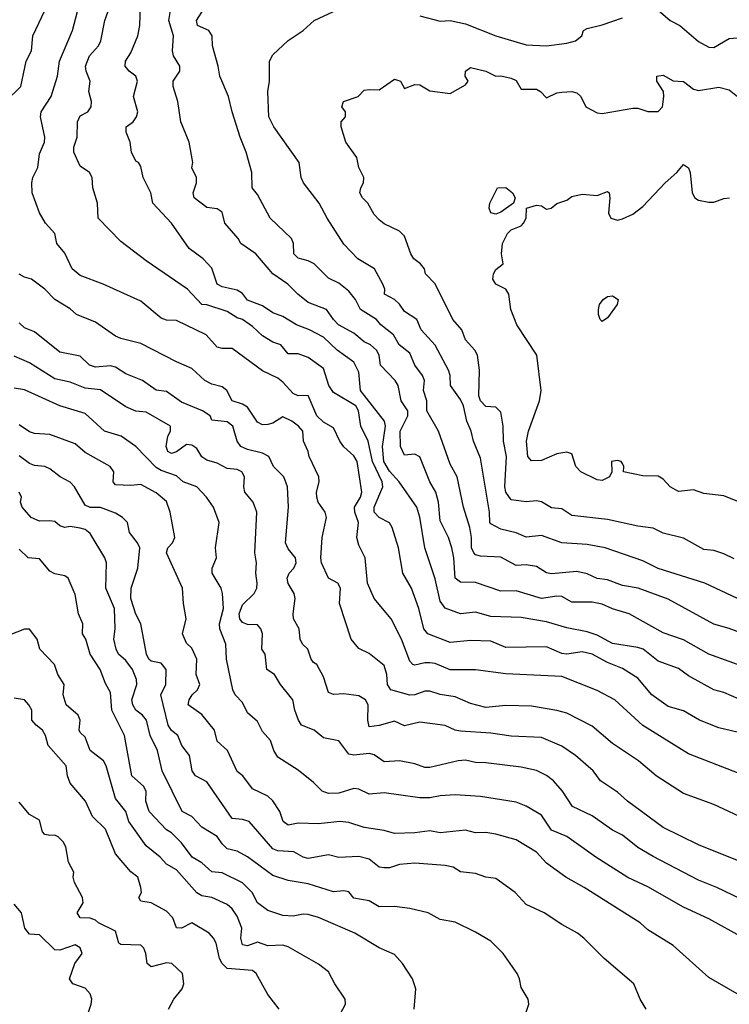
# Model space of a CAD drawing. Header units: metres. Extents: x -51132 to -49532, y -231222 to -229437.
# Tile 474 of 656: x -49956 to -49886, y -230249 to -230152. Entities that reach past the tile are written whole.
import ezdxf

# ---------------------------------------------------------------- set-up
doc = ezdxf.new("R2010")
doc.units = ezdxf.units.M
for name, color, linetype in [('CONTOUR_HALF', 8, 'Continuous'), ('CONTOUR_INDEX', 1, 'Continuous'), ('CONTOUR_INTER', 3, 'Continuous')]:
    doc.layers.add(name, color=color, linetype=linetype)

msp = doc.modelspace()

# ---------------------------------------------------------------- linework, layer by layer
at = {"layer": 'CONTOUR_HALF'}
for points, elevation in [([(-49883.08, -230212.844), (-49886.08, -230211.73), (-49887.58, -230211.309), (-49892.08, -230208.833), (-49895.03, -230207.759), (-49896.58, -230207.486), (-49898.08, -230206.927), (-49899.08, -230206.796), (-49900.08, -230206.331), (-49901.08, -230206.083), (-49903.58, -230206.345), (-49904.08, -230206.22), (-49905.08, -230205.616), (-49906.08, -230205.444), (-49907.08, -230205.499), (-49908.58, -230204.691), (-49910.58, -230204.603), (-49911.08, -230204.44), (-49911.25, -230204.259), (-49911.484, -230203.759), (-49911.467, -230202.759), (-49911.631, -230201.759), (-49912.27, -230199.759), (-49912.903, -230196.759), (-49913.58, -230195.521), (-49914.722, -230192.259), (-49915.896, -230190.259), (-49915.89, -230189.259), (-49916.216, -230188.259), (-49916.132, -230187.259), (-49916.302, -230186.759), (-49917.076, -230185.759), (-49917.58, -230184.57), (-49918.62, -230183.759), (-49919.172, -230182.759), (-49920.415, -230181.759), (-49920.842, -230181.259), (-49922.426, -230180.259), (-49922.929, -230179.259), (-49923.58, -230178.452), (-49924.58, -230177.658), (-49925.58, -230177.17), (-49927.014, -230175.759), (-49927.58, -230175.471), (-49928.58, -230175.198), (-49929.007, -230174.759), (-49929.037, -230173.759), (-49929.244, -230173.259), (-49931.347, -230171.259), (-49932.58, -230168.934), (-49933.131, -230168.259), (-49933.164, -230166.759), (-49933.709, -230164.759), (-49934.31, -230163.259), (-49935.075, -230160.759), (-49935.438, -230159.259), (-49936.317, -230157.259), (-49936.467, -230156.259), (-49937.03, -230154.259), (-49937.066, -230153.259), (-49937.38, -230152.759), (-49938.5, -230152.259), (-49938.619, -230151.759), (-49937.08, -230149.357)], 81.5), ([(-49885.08, -230226.007), (-49890.08, -230224.068), (-49894.58, -230221.28), (-49897.358, -230218.759), (-49899.08, -230217.843), (-49902.58, -230216.464), (-49908.08, -230216.196), (-49911.08, -230215.808), (-49913.58, -230215.803), (-49915.08, -230215.184), (-49915.58, -230215.122), (-49916.08, -230215.092), (-49917.08, -230215.337), (-49917.258, -230215.259), (-49917.58, -230214.951), (-49918.392, -230212.759), (-49919.413, -230210.759), (-49921.08, -230208.767), (-49921.745, -230207.259), (-49921.959, -230204.759), (-49922.58, -230203.506), (-49922.79, -230202.759), (-49922.618, -230201.259), (-49922.973, -230200.259), (-49923.019, -230199.759), (-49922.416, -230198.759), (-49922.286, -230198.259), (-49922.759, -230195.259), (-49923.08, -230194.68), (-49924.08, -230193.796), (-49924.464, -230193.259), (-49925.08, -230191.942), (-49926.08, -230191.364), (-49926.735, -230190.759), (-49927.58, -230188.73), (-49928.58, -230188.781), (-49929.08, -230188.545), (-49930.08, -230187.423), (-49930.58, -230187.035), (-49932.08, -230186.302), (-49935.08, -230184.109), (-49936.08, -230184.11), (-49936.58, -230183.976), (-49937.648, -230182.759), (-49940.58, -230181.356), (-49941.58, -230181.304), (-49942.08, -230181.103), (-49944.08, -230179.433), (-49947.816, -230177.759), (-49950.08, -230176.91), (-49950.865, -230176.259), (-49951.58, -230174.703), (-49952.395, -230173.759), (-49952.573, -230172.759), (-49953.494, -230171.759), (-49954.08, -230170.715), (-49954.801, -230168.759), (-49954.859, -230167.759), (-49954.755, -230167.259), (-49954.27, -230166.259), (-49954.08, -230164.916), (-49953.586, -230163.759), (-49953.58, -230163.259), (-49953.975, -230161.259), (-49953.919, -230160.759), (-49952.94, -230159.259), (-49952.312, -230157.259), (-49952.102, -230155.759), (-49950.836, -230152.759), (-49950.188, -230150.259)], 79.5), ([(-49885.08, -230218.693), (-49886.58, -230218.043), (-49887.58, -230217.77), (-49890.08, -230216.383), (-49891.08, -230215.679), (-49893.08, -230214.953), (-49894.561, -230213.759), (-49895.08, -230213.582), (-49897.58, -230213.205), (-49899.08, -230212.392), (-49900.08, -230212.054), (-49902.08, -230211.669), (-49904.08, -230211.072), (-49906.58, -230210.631), (-49909.58, -230210.545), (-49911.08, -230210.097), (-49912.58, -230210.283), (-49914.08, -230209.722), (-49914.58, -230209.036), (-49915.08, -230206.838), (-49916.08, -230203.764), (-49916.58, -230200.747), (-49916.874, -230199.759), (-49918.603, -230197.259), (-49919.58, -230196.216), (-49920.129, -230195.259), (-49920.276, -230193.759), (-49919.959, -230191.759), (-49920.058, -230191.259), (-49922.422, -230188.259), (-49922.58, -230186.43), (-49923.08, -230185.448), (-49924.725, -230184.259), (-49926.08, -230182.978), (-49927.454, -230182.259), (-49928.745, -230181.759), (-49930.08, -230180.945), (-49931.08, -230180.576), (-49932.08, -230179.905), (-49933.58, -230179.333), (-49934.08, -230178.687), (-49934.58, -230178.358), (-49936.08, -230178.024), (-49936.58, -230177.763), (-49937.08, -230176.183), (-49937.947, -230175.259), (-49939.319, -230174.259), (-49941.08, -230171.76), (-49942.925, -230169.759), (-49943.093, -230168.759), (-49943.875, -230167.259), (-49944.08, -230166.163), (-49944.333, -230165.759), (-49944.58, -230165.641), (-49945.024, -230164.759), (-49945.141, -230163.759), (-49945.557, -230162.759), (-49945.538, -230162.259), (-49944.847, -230161.759), (-49944.509, -230161.259), (-49944.397, -230160.759), (-49944.819, -230159.259), (-49944.434, -230157.759), (-49944.58, -230157.237), (-49945.247, -230156.759), (-49945.654, -230156.259), (-49945.621, -230155.759), (-49945.08, -230154.941), (-49944.379, -230153.259), (-49944.209, -230152.259), (-49944.14, -230150.259)], 80.5), ([(-49885.58, -230204.839), (-49886.58, -230204.343), (-49887.58, -230204.02), (-49888.58, -230203.923), (-49890.58, -230202.826), (-49892.58, -230202.32), (-49893.58, -230201.837), (-49895.08, -230201.637), (-49898.08, -230200.958), (-49901.58, -230200.578), (-49902.58, -230199.935), (-49903.58, -230199.824), (-49904.58, -230199.242), (-49905.08, -230199.133), (-49906.08, -230199.214), (-49907.58, -230199.027), (-49908.08, -230198.275), (-49908.183, -230197.759), (-49908.04, -230194.759), (-49908.334, -230193.259), (-49908.365, -230191.759), (-49908.58, -230190.378), (-49909.08, -230189.884), (-49910.08, -230189.824), (-49910.607, -230189.259), (-49910.755, -230188.759), (-49910.7, -230186.259), (-49910.88, -230184.759), (-49911.152, -230184.259), (-49912.08, -230183.259), (-49912.449, -230182.259), (-49913.322, -230181.259), (-49915.08, -230177.734), (-49916.027, -230176.759), (-49916.105, -230176.259), (-49916.502, -230175.759), (-49917.16, -230175.259), (-49917.474, -230174.759), (-49918.08, -230173.029), (-49918.58, -230172.528), (-49920.08, -230171.8), (-49920.58, -230171.43), (-49921.08, -230170.898), (-49921.703, -230169.759), (-49922.225, -230169.259), (-49922.493, -230168.759), (-49922.394, -230168.259), (-49922.119, -230167.759), (-49922.11, -230167.259), (-49922.591, -230166.259), (-49922.802, -230165.259), (-49923.864, -230163.759), (-49924.342, -230162.259), (-49924.325, -230161.759), (-49923.921, -230161.259), (-49923.911, -230160.759), (-49924.259, -230160.259), (-49924.106, -230159.759), (-49922.659, -230159.259), (-49922.08, -230158.644), (-49921.58, -230158.55), (-49920.58, -230158.612), (-49919.08, -230157.553), (-49918.498, -230157.759), (-49918.08, -230158.453), (-49917.08, -230158.071), (-49916.58, -230158.089), (-49915.58, -230158.703), (-49913.58, -230158.968), (-49912.08, -230158.121), (-49911.823, -230157.759), (-49912.101, -230157.259), (-49912.09, -230156.759)], 82.5), ([(-49912.09, -230156.759), (-49911.58, -230156.388), (-49910.08, -230156.763), (-49909.08, -230157.236), (-49908.58, -230157.204), (-49907.58, -230157.459), (-49907.08, -230157.665), (-49906.58, -230158.523), (-49905.08, -230158.536), (-49904.669, -230158.759), (-49904.08, -230159.377), (-49903.08, -230158.909), (-49902.58, -230158.824), (-49901.58, -230158.769), (-49901.08, -230158.899), (-49900.702, -230159.259), (-49900.195, -230160.259), (-49899.08, -230160.868), (-49898.58, -230160.947), (-49895.58, -230160.41), (-49895.08, -230160.4), (-49894.08, -230160.748), (-49893.08, -230160.732), (-49892.656, -230160.259), (-49892.525, -230159.259), (-49892.545, -230158.759), (-49893.204, -230157.759), (-49893.217, -230157.259), (-49892.58, -230157.138), (-49891.58, -230157.704), (-49890.58, -230157.766), (-49889.58, -230158.525), (-49889.08, -230158.655), (-49887.08, -230158.339), (-49886.08, -230158.596), (-49885.261, -230159.259)], 82.5), ([(-49898.501, -230179.259), (-49898.08, -230178.965), (-49897.58, -230178.907), (-49897.025, -230179.259), (-49897.127, -230179.759), (-49898.08, -230181.099), (-49898.58, -230181.45), (-49898.798, -230181.259), (-49898.971, -230180.759), (-49898.973, -230180.259), (-49898.856, -230179.759), (-49898.501, -230179.259)], 83.5), ([(-49884.58, -230234.872), (-49889.08, -230233.054), (-49892.58, -230231.346), (-49896.084, -230228.759), (-49897.08, -230227.876), (-49898.769, -230226.759), (-49899.484, -230225.759), (-49901.23, -230224.259), (-49902.58, -230223.327), (-49904.58, -230222.47), (-49907.58, -230222.323), (-49909.58, -230222.047), (-49912.58, -230221.838), (-49913.08, -230221.744), (-49914.08, -230221.282), (-49916.58, -230220.943), (-49918.08, -230221.312), (-49919.08, -230220.854), (-49920.58, -230221.297), (-49921.58, -230221.41), (-49921.692, -230220.759), (-49921.664, -230219.259), (-49921.943, -230218.759), (-49922.58, -230218.376), (-49924.08, -230218.149), (-49925.08, -230218.218), (-49925.58, -230218.044), (-49926.08, -230216.483), (-49926.744, -230215.259), (-49927.08, -230215.072), (-49927.282, -230214.759), (-49927.61, -230213.759), (-49928.146, -230213.259), (-49928.386, -230212.759), (-49928.488, -230211.759), (-49929.028, -230210.759), (-49929.068, -230210.259), (-49928.858, -230208.759), (-49928.983, -230208.259), (-49929.58, -230207.274), (-49929.649, -230206.759), (-49929.462, -230206.259), (-49929.016, -230205.759), (-49928.776, -230205.259), (-49928.845, -230204.759), (-49929.58, -230203.854), (-49929.825, -230203.259), (-49929.525, -230199.759), (-49929.637, -230197.759), (-49929.99, -230196.759), (-49931.015, -230195.759), (-49931.46, -230194.759), (-49932.08, -230194.438), (-49933.58, -230194.072), (-49934.238, -230193.759), (-49934.587, -230193.259), (-49935.032, -230191.759), (-49935.58, -230191.324), (-49937.08, -230191.159), (-49937.261, -230190.759), (-49938.024, -230190.259), (-49940.08, -230189.396), (-49941.58, -230188.347), (-49942.58, -230188.22), (-49943.943, -230187.259), (-49945.58, -230186.613), (-49946.58, -230185.935), (-49947.08, -230185.81), (-49948.58, -230185.941), (-49949.153, -230185.759), (-49950.08, -230184.864), (-49952.08, -230184.479), (-49954.58, -230182.458), (-49955.58, -230182.054), (-49956.08, -230181.582)], 78.5), ([(-49884.615, -230242.259), (-49888.08, -230240.361), (-49890.58, -230239.209), (-49894.08, -230237.198), (-49896.08, -230236.272), (-49899.222, -230234.259), (-49902.08, -230232.233), (-49903.58, -230231.614), (-49904.58, -230230.118), (-49906.08, -230229.229), (-49907.08, -230228.851), (-49910.58, -230228.279), (-49913.08, -230228.14), (-49914.58, -230228.216), (-49915.58, -230228.418), (-49916.58, -230228.409), (-49920.08, -230227.919), (-49921.58, -230228.046), (-49922.58, -230227.574), (-49923.08, -230227.494), (-49924.58, -230227.954), (-49925.58, -230228.005), (-49926.218, -230227.759), (-49927.08, -230226.892), (-49928.58, -230225.681), (-49930.58, -230224.421), (-49930.963, -230223.759), (-49931.313, -230222.759), (-49932.08, -230221.865), (-49932.58, -230220.903), (-49933.58, -230220.043), (-49934.08, -230219.02), (-49934.792, -230218.259), (-49935.025, -230217.759), (-49935.632, -230214.759), (-49935.704, -230213.259), (-49936.306, -230211.759), (-49936.342, -230211.259), (-49935.934, -230209.759), (-49936.033, -230208.259), (-49936.184, -230207.759), (-49937.045, -230206.259), (-49937.056, -230205.759), (-49936.645, -230204.759), (-49936.747, -230203.759), (-49936.372, -230201.259), (-49936.921, -230199.759), (-49937.632, -230198.759), (-49938.58, -230197.737), (-49939.91, -230197.259), (-49940.58, -230196.67), (-49942.08, -230196.141), (-49942.58, -230195.842), (-49944.58, -230193.774), (-49946.049, -230192.759), (-49947.678, -230192.259), (-49949.58, -230190.531), (-49952.073, -230189.759), (-49955.58, -230188.192), (-49956.58, -230188.013)], 77.5), ([(-49894.259, -230249.259), (-49894.848, -230248.259), (-49895.471, -230246.759), (-49898.391, -230244.259), (-49900.414, -230242.259), (-49901.038, -230241.759), (-49902.58, -230240.92), (-49904.303, -230239.759), (-49906.08, -230238.939), (-49907.161, -230237.759), (-49909.08, -230236.387), (-49910.08, -230236.245), (-49911.08, -230235.892), (-49912.58, -230235.708), (-49913.299, -230235.259), (-49914.08, -230235.083), (-49917.08, -230234.866), (-49918.58, -230234.998), (-49919.58, -230235.324), (-49920.08, -230235.318), (-49920.58, -230235.248), (-49921.58, -230234.484), (-49922.58, -230234.219), (-49924.58, -230234.311), (-49925.58, -230234.032), (-49927.58, -230234.391), (-49928.08, -230234.272), (-49929.02, -230233.759), (-49930.58, -230233.644), (-49931.08, -230233.435), (-49933.409, -230230.759), (-49934.08, -230230.55), (-49935.08, -230230.456), (-49937.58, -230226.836), (-49938.691, -230226.259), (-49939.02, -230225.759), (-49939.283, -230224.259), (-49940.043, -230223.259), (-49940.462, -230222.259), (-49941.08, -230221.772), (-49941.415, -230221.259), (-49942.11, -230218.259), (-49941.629, -230217.259), (-49941.595, -230215.759), (-49942.08, -230215.145), (-49943.08, -230214.928), (-49943.297, -230214.759), (-49943.526, -230214.259), (-49944.09, -230211.259), (-49944.58, -230210.297), (-49945.076, -230208.759), (-49945.046, -230207.759), (-49944.375, -230205.759), (-49944.184, -230203.759), (-49944.408, -230203.259), (-49945.207, -230202.259), (-49945.419, -230201.259), (-49945.896, -230200.759), (-49946.58, -230200.34), (-49948.08, -230199.792), (-49949.08, -230199.783), (-49949.58, -230199.57), (-49950.622, -230197.759), (-49951.08, -230197.29), (-49952.039, -230196.759), (-49953.08, -230195.97), (-49953.58, -230195.736), (-49954.58, -230195.641), (-49955.08, -230195.44), (-49956.08, -230194.708)], 76.5), ([(-49917.145, -230249.259), (-49916.971, -230247.259), (-49917.306, -230246.259), (-49918.301, -230244.759), (-49919.08, -230243.866), (-49920.58, -230243.212), (-49922.986, -230241.759), (-49926.58, -230240.226), (-49927.58, -230239.91), (-49928.08, -230239.883), (-49929.08, -230240.083), (-49930.08, -230240.031), (-49931.58, -230239.536), (-49932.58, -230238.778), (-49933.112, -230237.759), (-49934.08, -230236.816), (-49936.08, -230235.801), (-49937.08, -230235.709), (-49938.08, -230234.839), (-49939.038, -230234.259), (-49940.08, -230232.854), (-49941.08, -230231.881), (-49941.58, -230231.564), (-49943.27, -230229.759), (-49943.589, -230228.759), (-49943.58, -230227.748), (-49943.839, -230227.259), (-49944.986, -230226.259), (-49945.706, -230222.259), (-49946.972, -230219.759), (-49947.08, -230218.043), (-49947.58, -230217.147), (-49948.115, -230215.759), (-49949.089, -230214.259), (-49949.527, -230212.759), (-49949.843, -230212.259), (-49949.802, -230211.259), (-49950.254, -230210.259), (-49950.58, -230208.358), (-49951.263, -230206.759), (-49951.58, -230206.519), (-49952.58, -230206.328), (-49953.08, -230206.071), (-49954.08, -230204.855), (-49955.197, -230204.759), (-49956.08, -230203.907)], 75.5), ([(-49930.458, -230249.259), (-49931.58, -230247.81), (-49932.735, -230245.759), (-49933.08, -230245.436), (-49935.58, -230245.235), (-49936.08, -230244.757), (-49936.344, -230244.259), (-49936.68, -230242.759), (-49936.922, -230242.259), (-49937.369, -230241.759), (-49939.08, -230240.76), (-49940.08, -230241.258), (-49940.58, -230241.233), (-49940.932, -230240.259), (-49941.58, -230239.609), (-49943.08, -230238.778), (-49944.08, -230238.61), (-49944.287, -230238.259), (-49944.029, -230237.759), (-49944.083, -230237.259), (-49944.385, -230236.259), (-49945.08, -230235.713), (-49946.58, -230233.933), (-49947.58, -230231.513), (-49948.862, -230230.259), (-49949.561, -230228.759), (-49951.08, -230226.961), (-49951.312, -230226.259), (-49951.444, -230225.259), (-49953.219, -230223.259), (-49953.491, -230222.259), (-49953.779, -230221.759), (-49954.428, -230221.259), (-49954.835, -230220.759), (-49954.852, -230219.759), (-49955.144, -230219.259), (-49955.58, -230218.739), (-49956.58, -230218.596)], 74.5), ([(-49949.312, -230249.759), (-49948.988, -230248.759), (-49948.943, -230248.259), (-49949.102, -230247.759), (-49949.58, -230247.174), (-49950.796, -230246.759), (-49951.132, -230246.259), (-49950.595, -230244.759), (-49949.894, -230243.759), (-49950.08, -230243.215), (-49950.58, -230242.907), (-49952.08, -230243.434), (-49952.58, -230243.413), (-49954.08, -230241.946), (-49955.08, -230241.881), (-49955.549, -230241.259), (-49955.875, -230239.759), (-49956.58, -230238.892)], 73.5)]:
    msp.add_lwpolyline(points, dxfattribs=dict(at, elevation=elevation))
at = {"layer": 'CONTOUR_INDEX'}
for points, elevation in [([(-49884.58, -230222.102), (-49887.08, -230221.529), (-49888.996, -230220.759), (-49890.58, -230219.847), (-49892.08, -230219.421), (-49893.686, -230218.259), (-49895.08, -230216.611), (-49896.58, -230215.655), (-49898.08, -230215.062), (-49899.58, -230214.237), (-49900.58, -230214.024), (-49902.08, -230214.261), (-49902.58, -230214.2), (-49904.08, -230213.541), (-49908.08, -230213.583), (-49909.58, -230212.974), (-49911.58, -230212.91), (-49913.58, -230213.112), (-49915.779, -230212.259), (-49916.193, -230211.759), (-49916.682, -230209.759), (-49917.389, -230207.759), (-49918.255, -230206.259), (-49918.675, -230203.759), (-49919.31, -230201.759), (-49919.58, -230201.301), (-49920.58, -230200.789), (-49921.084, -230200.259), (-49921.098, -230199.759), (-49920.236, -230197.759), (-49920.304, -230197.259), (-49921.258, -230195.259), (-49921.682, -230193.259), (-49922.394, -230191.759), (-49922.633, -230190.259), (-49922.876, -230189.759), (-49925.08, -230188.462), (-49925.551, -230187.759), (-49926.08, -230186.07), (-49927.58, -230184.997), (-49928.58, -230184.617), (-49929.58, -230184.641), (-49930.285, -230183.759), (-49931.08, -230183.474), (-49932.08, -230182.855), (-49933.08, -230181.925), (-49934.08, -230181.262), (-49934.58, -230181.084), (-49935.58, -230180.443), (-49937.58, -230179.793), (-49938.08, -230179.754), (-49939.485, -230178.259), (-49943.58, -230175.455), (-49946.08, -230173.566), (-49948.301, -230171.259), (-49948.376, -230169.759), (-49948.825, -230168.259), (-49948.883, -230167.259), (-49949.152, -230166.759), (-49950.08, -230166.131), (-49950.702, -230164.759), (-49950.691, -230164.259), (-49950.369, -230163.259), (-49950.342, -230161.759), (-49950.08, -230161.156), (-49949.334, -230160.759), (-49949.001, -230160.259), (-49948.967, -230159.759), (-49949.22, -230158.759), (-49949.081, -230157.759), (-49949.497, -230156.759), (-49949.567, -230156.259), (-49949.145, -230155.259), (-49948.262, -230154.259), (-49948.051, -230153.759), (-49947.632, -230151.759), (-49946.925, -230149.759)], 80), ([(-49924.693, -230250.259), (-49923.908, -230248.759), (-49923.947, -230248.259), (-49924.971, -230246.759), (-49925.58, -230245.595), (-49926.58, -230244.834), (-49929.58, -230243.122), (-49930.08, -230242.946), (-49931.58, -230243.005), (-49932.58, -230242.66), (-49933.58, -230243.02), (-49934.08, -230242.917), (-49934.243, -230242.259), (-49934.148, -230241.259), (-49934.58, -230240.102), (-49935.08, -230239.353), (-49935.58, -230238.93), (-49937.08, -230238.234), (-49938.08, -230238.091), (-49938.58, -230237.8), (-49940.58, -230235.521), (-49941.58, -230234.962), (-49942.191, -230234.259), (-49943.58, -230233.163), (-49945.284, -230230.759), (-49945.58, -230229.755), (-49946.58, -230228.493), (-49947.519, -230225.259), (-49947.775, -230224.759), (-49949.091, -230223.759), (-49949.58, -230222.44), (-49950.08, -230221.962), (-49950.182, -230221.759), (-49950.088, -230220.759), (-49950.28, -230220.259), (-49951.448, -230219.259), (-49951.752, -230218.259), (-49951.673, -230217.259), (-49952.288, -230216.259), (-49952.608, -230215.259), (-49954.056, -230213.759), (-49954.306, -230212.759), (-49955.08, -230211.792), (-49955.58, -230211.79), (-49957.08, -230212.378)], 75)]:
    msp.add_lwpolyline(points, dxfattribs=dict(at, elevation=elevation))
at = {"layer": 'CONTOUR_INTER'}
for points, elevation in [([(-49957.427, -230159.759), (-49955.92, -230158.259), (-49955.408, -230155.759), (-49954.892, -230154.759), (-49954.732, -230153.259), (-49953.567, -230150.759)], 79), ([(-49884.08, -230215.686), (-49888.088, -230214.259), (-49890.58, -230212.834), (-49892.58, -230212.152), (-49895.94, -230210.259), (-49897.58, -230209.787), (-49898.58, -230209.322), (-49899.58, -230209.126), (-49901.58, -230209.126), (-49902.58, -230208.578), (-49903.08, -230208.516), (-49904.58, -230208.749), (-49907.08, -230207.992), (-49908.58, -230208.037), (-49911.08, -230207.2), (-49912.58, -230207.15), (-49913.08, -230206.766), (-49913.22, -230204.759), (-49913.425, -230203.759), (-49913.753, -230202.759), (-49914.58, -230201.107), (-49914.74, -230199.259), (-49914.989, -230198.259), (-49915.597, -230197.259), (-49916.58, -230194.801), (-49917.08, -230194.54), (-49918.08, -230194.633), (-49918.469, -230193.759), (-49918.508, -230192.259), (-49917.752, -230190.759), (-49917.758, -230190.259), (-49918.421, -230189.259), (-49918.713, -230187.759), (-49918.998, -230187.259), (-49920.455, -230185.759), (-49920.592, -230184.759), (-49920.854, -230184.259), (-49921.444, -230183.759), (-49922.08, -230183.436), (-49923.08, -230182.58), (-49924.586, -230181.759), (-49925.104, -230181.259), (-49925.779, -230180.259), (-49927.58, -230179.561), (-49928.619, -230178.759), (-49929.588, -230177.759), (-49931.062, -230176.759), (-49932.746, -230174.759), (-49934.229, -230173.759), (-49934.492, -230173.259), (-49935.81, -230171.759), (-49936.08, -230170.675), (-49936.58, -230170.325), (-49937.58, -230170.207), (-49938.832, -230169.259), (-49938.922, -230168.759), (-49938.608, -230167.759), (-49938.599, -230167.259), (-49939.08, -230166.285), (-49938.97, -230165.759), (-49939.34, -230163.759), (-49940.146, -230161.759), (-49940.443, -230159.759), (-49940.911, -230158.259), (-49940.896, -230157.759), (-49940.233, -230156.759), (-49940.236, -230156.259), (-49940.864, -230155.259), (-49940.957, -230154.759), (-49940.88, -230153.259), (-49941.333, -230151.759), (-49941.162, -230150.759)], 81), ([(-49885.261, -230208.759), (-49888.484, -230207.259), (-49893.08, -230205.805), (-49894.58, -230205.035), (-49898.291, -230203.759), (-49900.08, -230203.439), (-49902.58, -230203.262), (-49904.58, -230202.535), (-49906.08, -230202.725), (-49907.08, -230202.272), (-49908.58, -230201.919), (-49909.58, -230201.392), (-49909.687, -230201.259), (-49909.701, -230200.259), (-49910.58, -230194.929), (-49911.287, -230193.259), (-49911.53, -230192.259), (-49911.942, -230191.259), (-49912.285, -230189.759), (-49912.58, -230189.132), (-49913.544, -230187.759), (-49913.571, -230186.759), (-49913.744, -230186.259), (-49915.08, -230183.783), (-49916.461, -230182.259), (-49916.858, -230181.259), (-49918.08, -230180.449), (-49918.58, -230179.721), (-49919.08, -230179.283), (-49920.075, -230178.759), (-49920.044, -230178.259), (-49920.23, -230177.759), (-49921.056, -230176.259), (-49922.697, -230175.259), (-49924.08, -230173.803), (-49925.721, -230171.259), (-49926.514, -230169.759), (-49928.042, -230167.759), (-49928.282, -230167.259), (-49928.489, -230165.759), (-49930.967, -230162.259), (-49931.47, -230161.259), (-49931.569, -230158.759), (-49931.41, -230157.759), (-49931.396, -230155.759), (-49931.08, -230155.144), (-49929.58, -230153.724), (-49928.089, -230152.759), (-49927.006, -230151.759), (-49925.08, -230150.864)], 82), ([(-49893.08, -230150.75), (-49891.881, -230151.759), (-49890.949, -230152.259), (-49889.08, -230153.83), (-49888.08, -230154.406), (-49887.58, -230154.424), (-49886.08, -230153.55), (-49884.08, -230153.355)], 82), ([(-49916.58, -230151.295), (-49914.58, -230151.813), (-49913.58, -230151.76), (-49912.08, -230152.079), (-49909.092, -230153.259), (-49906.08, -230154.169), (-49904.08, -230154.246), (-49902.08, -230153.994), (-49901.213, -230153.759), (-49900.615, -230153.259), (-49900.428, -230152.759), (-49900.08, -230152.553), (-49898.58, -230152.204), (-49896.58, -230151.509)], 82), ([(-49883.08, -230200.048), (-49886.58, -230198.63), (-49888.58, -230198.421), (-49889.58, -230198.061), (-49891.08, -230198.199), (-49891.9, -230197.759), (-49892.58, -230197.003), (-49893.08, -230196.688), (-49894.58, -230196.655), (-49896.493, -230196.259), (-49896.465, -230195.759), (-49896.58, -230195.447), (-49896.732, -230195.259), (-49897.08, -230195.143), (-49897.672, -230195.259), (-49897.647, -230196.259), (-49897.883, -230196.759), (-49898.58, -230197.141), (-49899.08, -230197.054), (-49900.703, -230196.259), (-49901.186, -230195.759), (-49901.58, -230194.483), (-49902.08, -230194.321), (-49903.08, -230194.481), (-49904.58, -230195.157), (-49905.58, -230195.179), (-49905.921, -230194.759), (-49906.045, -230193.259), (-49905.85, -230192.259), (-49904.776, -230189.259), (-49904.626, -230188.259), (-49905.035, -230184.759), (-49907.02, -230181.759), (-49907.609, -230180.259), (-49907.804, -230178.759), (-49908.08, -230178.26), (-49909.08, -230177.755), (-49909.365, -230177.259), (-49909.327, -230176.759), (-49909.08, -230176.322), (-49908.362, -230175.759), (-49908.512, -230174.759), (-49908.44, -230173.759), (-49907.917, -230172.759), (-49907.58, -230172.416), (-49906.58, -230172.019), (-49906.351, -230171.759), (-49906.077, -230171.259), (-49906.042, -230170.259), (-49905.08, -230169.978), (-49904.58, -230170.038), (-49904.08, -230170.382), (-49903.61, -230170.259), (-49903.08, -230169.819), (-49902.08, -230169.478), (-49901.58, -230169.124), (-49900.58, -230168.885), (-49899.08, -230169.032), (-49898.08, -230168.634), (-49897.914, -230168.759), (-49897.852, -230169.259), (-49897.976, -230170.759), (-49897.728, -230171.259), (-49897.08, -230171.446), (-49896.58, -230171.323), (-49895.58, -230170.856), (-49894.58, -230170.109), (-49892.394, -230167.759), (-49891.215, -230166.759), (-49890.58, -230165.957), (-49890.08, -230166.306), (-49889.921, -230166.759), (-49889.732, -230168.759), (-49889.466, -230169.259), (-49889.08, -230169.495), (-49888.08, -230169.685), (-49887.58, -230169.671), (-49886.58, -230169.314), (-49886.023, -230169.259)], 83), ([(-49908.924, -230168.259), (-49908.08, -230168.226), (-49907.448, -230168.759), (-49907.192, -230169.259), (-49907.338, -230169.759), (-49908.58, -230170.66), (-49909.08, -230170.865), (-49909.58, -230170.735), (-49909.752, -230170.259), (-49909.682, -230169.759), (-49908.924, -230168.259)], 83), ([(-49884.08, -230230.723), (-49887.58, -230229.067), (-49890.58, -230228), (-49893.277, -230226.259), (-49895.003, -230224.759), (-49897.58, -230223.052), (-49899.58, -230221.363), (-49902.08, -230220.075), (-49903.08, -230219.791), (-49905.58, -230219.381), (-49908.08, -230219.328), (-49910.08, -230219.507), (-49911.58, -230219.102), (-49913.08, -230218.475), (-49914.58, -230218.235), (-49915.58, -230217.913), (-49916.08, -230217.889), (-49917.08, -230218.26), (-49917.58, -230218.309), (-49919.437, -230217.759), (-49919.766, -230217.259), (-49919.84, -230216.259), (-49920.08, -230215.38), (-49921.58, -230214.181), (-49922.58, -230213.699), (-49923.351, -230212.759), (-49924.494, -230209.259), (-49924.39, -230207.759), (-49924.667, -230207.259), (-49925.584, -230206.759), (-49926.266, -230205.259), (-49926.341, -230204.759), (-49926.202, -230202.759), (-49925.778, -230200.759), (-49925.924, -230200.259), (-49926.602, -230199.259), (-49926.74, -230198.759), (-49926.775, -230198.259), (-49926.52, -230197.259), (-49926.53, -230196.759), (-49927.508, -230194.759), (-49927.59, -230194.259), (-49928.038, -230193.259), (-49928.116, -230192.259), (-49928.541, -230191.759), (-49929.217, -230191.259), (-49930.08, -230190.854), (-49931.08, -230191.463), (-49931.58, -230191.605), (-49932.08, -230191.625), (-49932.58, -230191.385), (-49933.58, -230189.894), (-49934.08, -230189.587), (-49935.08, -230189.26), (-49935.62, -230188.259), (-49936.08, -230187.896), (-49937.08, -230187.622), (-49937.795, -230187.259), (-49939.08, -230186.078), (-49940.58, -230185.43), (-49944.08, -230183.605), (-49946.08, -230183.132), (-49946.58, -230182.898), (-49948.58, -230181.505), (-49950.432, -230180.759), (-49951.08, -230180.207), (-49952.58, -230179.268), (-49953.58, -230178.243), (-49954.876, -230177.259), (-49955.58, -230177.064), (-49956.08, -230176.773)], 79), ([(-49884.08, -230238.806), (-49887.277, -230237.259), (-49889.08, -230236.552), (-49893.58, -230234.2), (-49895.08, -230233.311), (-49896.58, -230232.095), (-49897.58, -230231.61), (-49899.58, -230230.204), (-49901.514, -230229.259), (-49902.521, -230227.759), (-49903.398, -230226.759), (-49904.08, -230226.227), (-49905.08, -230225.733), (-49906.58, -230225.397), (-49910.08, -230224.953), (-49911.08, -230224.932), (-49912.08, -230224.716), (-49912.806, -230224.759), (-49915.58, -230225.435), (-49916.08, -230225.416), (-49917.08, -230225.064), (-49918.58, -230224.775), (-49920.08, -230224.88), (-49921.08, -230224.176), (-49921.58, -230224.044), (-49923.08, -230224.204), (-49923.58, -230224.115), (-49924.58, -230222.811), (-49926.08, -230222.492), (-49927, -230221.759), (-49928.238, -230221.259), (-49928.555, -230220.759), (-49928.907, -230219.759), (-49929.111, -230218.759), (-49930.315, -230217.259), (-49930.9, -230216.259), (-49931.659, -230215.759), (-49931.841, -230214.259), (-49932.157, -230213.759), (-49932.08, -230212.259), (-49932.26, -230211.759), (-49932.58, -230211.372), (-49933.58, -230211.336), (-49934.08, -230211.125), (-49934.328, -230210.759), (-49934.387, -230210.259), (-49934.08, -230209.37), (-49932.915, -230208.259), (-49932.67, -230207.759), (-49932.619, -230207.259), (-49932.752, -230206.259), (-49932.681, -230205.259), (-49932.84, -230204.259), (-49932.655, -230200.259), (-49933.02, -230199.259), (-49933.846, -230198.259), (-49933.949, -230197.759), (-49933.885, -230196.759), (-49934.136, -230196.259), (-49934.58, -230196.054), (-49935.58, -230195.929), (-49936.58, -230195.419), (-49937.58, -230195.122), (-49938.08, -230194.777), (-49938.58, -230193.985), (-49939.08, -230193.645), (-49939.58, -230193.585), (-49940.58, -230194.284), (-49941.08, -230194.455), (-49941.443, -230194.259), (-49941.594, -230193.759), (-49941.422, -230192.759), (-49941.171, -230192.259), (-49941.179, -230191.759), (-49943.58, -230190.391), (-49944.58, -230190.271), (-49945.58, -230189.855), (-49948.08, -230188.193), (-49949.58, -230188.027), (-49951.08, -230187.421), (-49952.58, -230187.086), (-49955.08, -230185.537), (-49956.58, -230184.855)], 78), ([(-49885.283, -230247.759), (-49888.08, -230246.128), (-49891.58, -230242.976), (-49894.08, -230241.444), (-49894.85, -230240.759), (-49900.36, -230237.259), (-49902.181, -230236.259), (-49904.08, -230234.866), (-49905.08, -230233.789), (-49907.08, -230232.555), (-49909.08, -230232.011), (-49910.08, -230231.851), (-49911.08, -230231.86), (-49912.08, -230231.602), (-49914.58, -230231.86), (-49915.58, -230231.686), (-49917.08, -230231.886), (-49919.08, -230231.934), (-49920.08, -230231.633), (-49922.08, -230231.353), (-49923.58, -230230.865), (-49924.478, -230230.759), (-49926.58, -230230.988), (-49928.58, -230230.914), (-49929.58, -230231.109), (-49930.05, -230230.759), (-49930.395, -230229.759), (-49931.08, -230228.708), (-49931.58, -230228.244), (-49933.08, -230227.53), (-49934.034, -230226.259), (-49934.58, -230225.838), (-49935.537, -230223.759), (-49936.58, -230222.817), (-49936.823, -230221.759), (-49938.08, -230220.216), (-49939.414, -230219.259), (-49939.329, -230218.759), (-49939.023, -230218.259), (-49938.503, -230217.759), (-49938.263, -230217.259), (-49938.637, -230216.259), (-49938.583, -230214.759), (-49939.08, -230213.662), (-49939.58, -230213.176), (-49939.976, -230212.259), (-49939.632, -230210.759), (-49939.892, -230209.259), (-49939.988, -230207.759), (-49941.563, -230204.259), (-49941.431, -230203.759), (-49940.982, -230203.259), (-49940.747, -230202.759), (-49941.199, -230200.259), (-49941.58, -230199.204), (-49942.58, -230198.344), (-49944.08, -230197.507), (-49945.08, -230197.619), (-49946.58, -230197.542), (-49946.84, -230197.259), (-49946.755, -230196.259), (-49947.126, -230195.759), (-49949.58, -230194.354), (-49950.58, -230193.507), (-49953.08, -230192.601), (-49954.58, -230192.505), (-49955.08, -230192.329), (-49956.08, -230191.622)], 77), ([(-49906.151, -230249.759), (-49905.816, -230248.759), (-49905.886, -230248.259), (-49906.58, -230247.124), (-49906.74, -230246.259), (-49906.969, -230245.759), (-49908.371, -230243.759), (-49909.58, -230242.551), (-49911.08, -230241.655), (-49913.08, -230240.666), (-49914.58, -230240.415), (-49915.751, -230239.759), (-49917.58, -230239.319), (-49919.08, -230239.131), (-49920.58, -230239.164), (-49921.58, -230238.574), (-49923.08, -230238.305), (-49923.58, -230237.676), (-49924.08, -230237.596), (-49925.08, -230237.681), (-49927.58, -230236.914), (-49929.58, -230236.562), (-49931.08, -230236.086), (-49933.58, -230234.225), (-49934.58, -230233.669), (-49935.58, -230233.436), (-49936.08, -230232.965), (-49936.58, -230232.23), (-49938.08, -230231.321), (-49939.08, -230230.274), (-49940.013, -230229.759), (-49941.987, -230225.759), (-49942.444, -230223.759), (-49943.162, -230222.259), (-49943.521, -230220.759), (-49943.921, -230220.259), (-49944.58, -230219.768), (-49944.89, -230219.259), (-49944.978, -230218.759), (-49944.502, -230217.259), (-49944.521, -230216.759), (-49944.901, -230215.759), (-49945.58, -230214.878), (-49946.293, -230214.259), (-49946.543, -230213.759), (-49946.772, -230212.759), (-49946.638, -230211.759), (-49946.709, -230209.759), (-49947.532, -230207.759), (-49947.469, -230205.259), (-49947.647, -230204.759), (-49949.08, -230202.367), (-49949.58, -230201.948), (-49950.08, -230201.81), (-49951.08, -230201.649), (-49951.58, -230201.749), (-49952.08, -230201.599), (-49952.58, -230201.179), (-49953.08, -230201.088), (-49954.08, -230201.15), (-49954.928, -230200.759), (-49955.8, -230199.759), (-49955.963, -230199.259), (-49955.862, -230198.759), (-49956.1, -230198.259)], 76), ([(-49941.383, -230249.259), (-49940.825, -230248.259), (-49940.027, -230247.259), (-49939.849, -230246.759), (-49939.994, -230245.759), (-49941.037, -230244.759), (-49941.58, -230244.677), (-49943.08, -230245.092), (-49943.473, -230244.759), (-49943.611, -230243.759), (-49943.804, -230243.259), (-49944.08, -230242.953), (-49946.08, -230242.87), (-49946.256, -230242.759), (-49946.58, -230241.565), (-49948.27, -230240.759), (-49948.58, -230240.469), (-49949.08, -230240.303), (-49950.092, -230240.259), (-49950.38, -230239.759), (-49949.791, -230238.759), (-49949.861, -230238.259), (-49950.645, -230236.759), (-49950.767, -230236.259), (-49950.699, -230235.759), (-49951.238, -230234.759), (-49951.494, -230233.259), (-49951.75, -230232.759), (-49952.265, -230232.259), (-49952.58, -230232.098), (-49953.08, -230232.145), (-49953.58, -230232.02), (-49953.797, -230231.759), (-49954.08, -230230.634), (-49955.08, -230230.079), (-49956.08, -230228.845)], 74)]:
    msp.add_lwpolyline(points, dxfattribs=dict(at, elevation=elevation))

doc.saveas('drawing.dxf')
